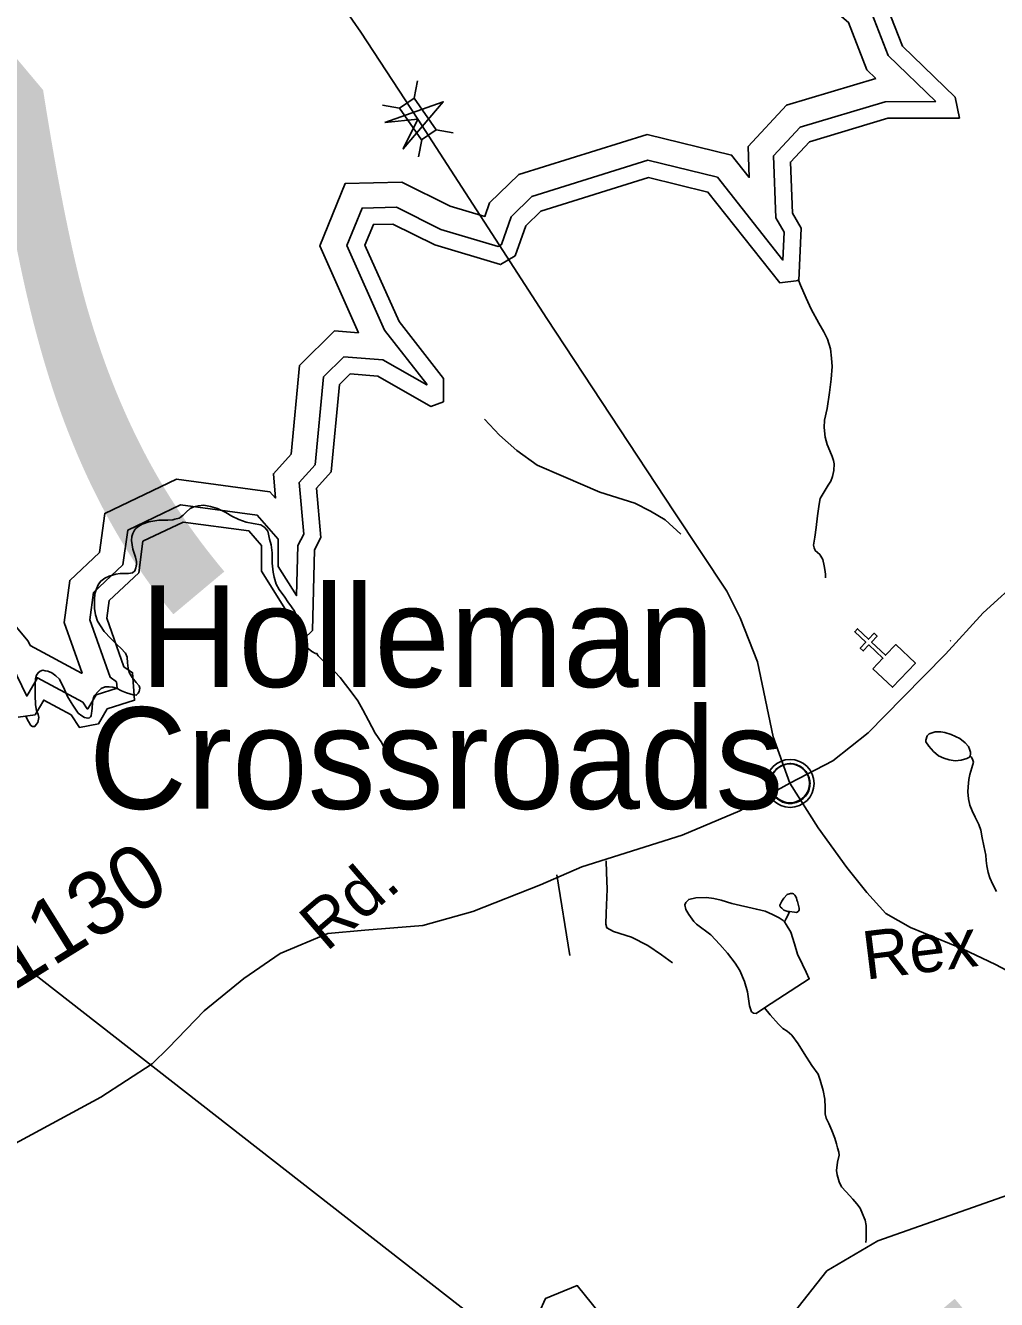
# Model space of a CAD drawing. Extents: x 2001466 to 31450019, y -30647475 to 847247.
# Drawn here: x 2023757 to 2027581, y 677192 to 682211 of the extents above; entities that cross this region are included whole.
import ezdxf

# ---------------------------------------------------------------- set-up
doc = ezdxf.new("R2010")
doc.units = 0
for name, color, linetype in [('Exist Civil Demographics Community CELL', 7, 'Continuous'), ('Exist Civil Demographics Community Label', 7, 'Continuous'), ('Exist Cultural Church CELL', 7, 'Continuous'), ('Exist Hydrographic Buffer Line', 7, 'Continuous'), ('Exist Hydrographic Creek Single Shore', 7, 'Continuous'), ('Exist Hydrographic Lake Shore', 7, 'Continuous'), ('Exist Hydrographic Misc Water Feature', 7, 'Continuous'), ('Exist Road Non-System Type 51', 7, 'Continuous'), ('Exist Road Non-System Type 51 Label', 7, 'Continuous'), ('Exist Road Secondary Structure Pipe Number Label', 7, 'Continuous'), ('Exist Road Secondary Structure Standard Bridge Attributed CELL', 7, 'Continuous'), ('Exist Road Secondary Structure Standard Bridge CELL', 7, 'Continuous'), ('Exist Road Secondary Structure Standard Bridge Number Label', 7, 'Continuous'), ('Exist Road Secondary Type 51 Attributed', 7, 'Continuous'), ('Exist Road Secondary Type 51 Label', 7, 'Continuous'), ('Exist Road Secondary Type 51 Number Label', 7, 'Continuous'), ('Exist Utilities Electrical Transmission Line', 7, 'Continuous')]:
    doc.layers.add(name, color=color, linetype=linetype)

msp = doc.modelspace()

# ---------------------------------------------------------------- linework, layer by layer
at = {"layer": 'Exist Civil Demographics Community CELL'}
msp.add_lwpolyline([(2026690.4, 679237.5), (2026691.4, 679243.1), (2026693.1, 679249.7), (2026696.1, 679256.9), (2026699, 679262.6), (2026702.3, 679268.4), (2026706.1, 679273.5), (2026710, 679277.8), (2026714.6, 679282.4), (2026720.2, 679287), (2026725.6, 679290.7), (2026730.5, 679293.6), (2026735.5, 679296), (2026741, 679298.3), (2026746.6, 679300.1), (2026750.9, 679301.3), (2026755.8, 679302), (2026759.9, 679302.7), (2026766.3, 679303), (2026770.7, 679302.9), (2026776.4, 679302.6), (2026781.3, 679301.9), (2026786.2, 679300.9), (2026791.2, 679299.5), (2026796.4, 679297.6), (2026803, 679294.6), (2026809.3, 679291.2), (2026814.3, 679287.6), (2026819.5, 679283.6), (2026822.8, 679280.5), (2026826.9, 679276.1), (2026830.8, 679271.4), (2026833.9, 679266.8), (2026837, 679261.8), (2026839.5, 679256.6), (2026841.5, 679251.6), (2026843.1, 679246.6), (2026844.3, 679242), (2026845.4, 679235.9), (2026846.1, 679231.3), (2026846.3, 679225.3), (2026846.1, 679219.5), (2026845.6, 679213.8), (2026844.6, 679208.3), (2026843, 679202.1), (2026841.1, 679196.3), (2026838.8, 679191.2), (2026835.7, 679185.2), (2026832.4, 679179.9), (2026828.9, 679175.2), (2026824.7, 679170.5), (2026819.4, 679165.5), (2026814.4, 679161.4), (2026809.4, 679157.9), (2026805.1, 679155.4), (2026798.2, 679152.2), (2026791.1, 679149.5), (2026785.2, 679148), (2026778.6, 679146.7), (2026774.1, 679146.3), (2026769.6, 679146), (2026764, 679146), (2026759.8, 679146.4), (2026754.1, 679147.1), (2026748.2, 679148.4), (2026743.6, 679149.7), (2026738.5, 679151.6), (2026733.9, 679153.6), (2026729.9, 679155.9), (2026723.1, 679159.9), (2026717.6, 679164.2), (2026712.6, 679168.7), (2026708.2, 679173.5), (2026705, 679177.5), (2026702, 679181.7), (2026697.9, 679188.8), (2026696.2, 679192.3), (2026694.5, 679196.3), (2026691.9, 679204.5), (2026690.4, 679211.6), (2026689.7, 679216.7), (2026689.4, 679223.1), (2026689.3, 679227.8), (2026689.8, 679234.2)], close=True, dxfattribs=at)
for centre, radius in [((2026768, 679225.1), 94.3), ((2026767.7, 679225.4), 76.7)]:
    msp.add_circle(centre, radius, dxfattribs=at)
at = {"layer": 'Exist Cultural Church CELL'}
msp.add_lwpolyline([(2027094, 679676.7), (2027133, 679718.2), (2027077.7, 679770.5), (2027055.7, 679747.2), (2027044.1, 679758.2), (2027066, 679781.4), (2027022.3, 679822.7), (2027033.3, 679834.4), (2027077, 679793.1), (2027099, 679816.4), (2027110.6, 679805.4), (2027088.7, 679782.1), (2027144, 679729.8), (2027183.7, 679771.7), (2027261.1, 679698.6), (2027171.4, 679603.6)], close=True, dxfattribs=at)
at = {"layer": 'Exist Hydrographic Buffer Line'}
for points in [[(2026888.1, 682457.2), (2026916.3, 682291.9), (2026997.2, 682222.9), (2027070.1, 682036.1), (2027105.3, 682002.2)], [(2026986.5, 682466.1), (2027007.3, 682343.6), (2027079.9, 682281.8), (2027154, 682092), (2027341.2, 681911.1)], [(2027105.3, 682002.2), (2026754.1, 681897.1), (2026602.4, 681733.9), (2026607.3, 681612.3), (2026537.6, 681700.1), (2026204.7, 681781.6), (2025699.4, 681623.8), (2025584.8, 681511.4), (2025566.3, 681458.5), (2025429.3, 681499.5), (2025239.6, 681593.4), (2025015.5, 681588.1), (2024915.7, 681342.4), (2025068.1, 681000), (2024973.9, 681007.7), (2024836.3, 680870.7), (2024802.8, 680521.9), (2024733.2, 680444.6), (2024741.6, 680348.7), (2024719.5, 680373.9), (2024351.3, 680423.3), (2024069.5, 680288.5), (2024048.4, 680134.1), (2023931.9, 680024.5), (2023910.2, 679859.1), (2023980, 679659.7), (2023978.5, 679659.3), (2023775.7, 679768.4), (2023767.9, 679784.8), (2023608.4, 679975.2)], [(2027341.2, 681911.1), (2027142.4, 681910.5), (2026808, 681810.5), (2026702.4, 681696.9), (2026712.1, 681453.4), (2026744.5, 681396.2), (2026739.8, 681286.8), (2026481.5, 681612.6), (2026207.9, 681679.5), (2025751.4, 681536.9), (2025670.1, 681457.2), (2025631.8, 681347.8), (2025618.9, 681340.1), (2025393.1, 681407.6), (2025217.7, 681494.4), (2025082.4, 681491.3), (2025022.7, 681344.2), (2025171.4, 681010), (2025337.4, 680798.1), (2025337.4, 680794.5), (2025163.8, 680893.4), (2025011.1, 680905.9), (2024930.8, 680826), (2024897.6, 680480.1), (2024835, 680410.6), (2024852.9, 680207.1), (2024829.6, 680161.9), (2024824.7, 679964.9), (2024752.6, 680079.8), (2024752.6, 680187.4), (2024669.9, 680281.2), (2024367.3, 680321.8), (2024159.8, 680222.6), (2024141.1, 680086.3), (2024024.9, 679976.9), (2024010.8, 679869.5), (2024090.1, 679643), (2024115.9, 679625.1), (2024117.8, 679599.7), (2024035.1, 679573.8), (2024003.1, 679519), (2024000.3, 679518.5), (2023982.5, 679545.4), (2023804.2, 679641.3), (2023762.2, 679569), (2023684.5, 679731.1)]]:
    msp.add_lwpolyline(points, dxfattribs=at)
at = {"layer": 'Exist Hydrographic Creek Single Shore'}
msp.add_lwpolyline([(2025734.6, 676958.5), (2025754.8, 677086.3), (2025804.9, 677196.8), (2025929.8, 677246.8), (2026071.9, 677070), (2026246.8, 676997.5), (2026679.8, 677087.2), (2026779.9, 677137.7), (2026912.8, 677305.5), (2027112.9, 677422.9), (2027720.9, 677637), (2027853.8, 677745.7), (2028179.7, 677956.5), (2028226.6, 677991.7), (2028281.6, 678015.9), (2028302.8, 678023.2), (2028310.9, 678032.8), (2028314.6, 678057.7), (2028324.8, 678088.5), (2028334.3, 678103.2), (2028385.7, 678150.9), (2028412, 678180.2), (2028686.9, 678637.7)], dxfattribs=at)
at = {"layer": 'Exist Hydrographic Lake Shore'}
for points in [[(2027052, 682472), (2027068, 682378.1), (2027135.1, 682321), (2027209.9, 682129.2), (2027418, 681928.1), (2027435, 681845.7)], [(2027435, 681845.7), (2027152.1, 681844.9), (2026843.9, 681752.7), (2026769, 681672.2), (2026777, 681471.9), (2026810.9, 681412.2), (2026802, 681205.7), (2026727, 681197.4), (2026444, 681554.2), (2026210.1, 681611.4), (2025786, 681479), (2025727, 681421.1), (2025685.9, 681303.8), (2025627.9, 681268.9), (2025368.9, 681346.3), (2025203.1, 681428.5), (2025127, 681426.7), (2025094, 681345.4), (2025228.1, 681044), (2025403, 680820.7), (2025403, 680728.8), (2025352.9, 680710.1), (2025144, 680829.2), (2025035.9, 680838), (2024993.9, 680796.2), (2024960.9, 680452.3), (2024902.9, 680387.9), (2024919.9, 680194), (2024894.9, 680145.3), (2024886.9, 679827.2), (2024853.8, 679795.1), (2024686.9, 680060.9), (2024686.9, 680162.6), (2024636.9, 680219.4), (2024377.9, 680254.2), (2024220, 680178.7), (2024203, 680054.4), (2024087, 679945.2), (2024077.9, 679876.4), (2024145, 679684.8), (2024179, 679661.1), (2024187, 679552.7), (2024079, 679518.8), (2024044.9, 679460.4), (2023969.9, 679445.6), (2023936.9, 679495.4), (2023829, 679553.4), (2023795, 679495), (2023728.9, 679486.5)]]:
    msp.add_lwpolyline(points, dxfattribs=at)
at = {"layer": 'Exist Hydrographic Misc Water Feature'}
for points in [[(2026799.2, 681211.4), (2026808.8, 681187.5), (2026830.8, 681137), (2026851.1, 681093.1), (2026881, 681037.5), (2026901.1, 681003.5), (2026915, 680975.3), (2026927.1, 680937.4), (2026931.2, 680899.5), (2026933.3, 680867.5), (2026929.4, 680817.6), (2026923.4, 680765.2), (2026913.6, 680701.4), (2026903.5, 680655.7), (2026901.9, 680627), (2026905.6, 680589.2), (2026913.6, 680559.5), (2026923.8, 680535.5), (2026933.9, 680513.1), (2026938.6, 680497.4), (2026941.9, 680483.4), (2026939.8, 680457.2), (2026935.1, 680433.6), (2026928.2, 680415.6), (2026918.1, 680399.4), (2026898, 680367), (2026886.1, 680347.6), (2026882.2, 680325.5), (2026876.3, 680279.7), (2026870.3, 680233.1), (2026864.6, 680195.5), (2026860.5, 680163.6), (2026862.5, 680153.7), (2026866.4, 680142.9), (2026884.7, 680127), (2026896.6, 680107.1), (2026902.5, 680081.5), (2026904.6, 680067.5), (2026906.6, 680049.4), (2026906.8, 680035.5)], [(2024903.5, 679737.5), (2024898.8, 679736.7), (2024884.8, 679745.2), (2024870.9, 679756.9), (2024862.9, 679766.9), (2024854.9, 679779.4), (2024844.6, 679799.3), (2024838.5, 679819.1), (2024828.6, 679854.5), (2024822.5, 679886.7), (2024816.5, 679903.2), (2024804.6, 679920.7), (2024790.5, 679940.7), (2024778.4, 679958.9), (2024756.2, 679989), (2024744.4, 680010.5), (2024736.4, 680036.9), (2024732.3, 680056.7), (2024728.4, 680092.9), (2024728.2, 680133.1), (2024724.1, 680165.1), (2024718.1, 680186.6), (2024714, 680206.4), (2024712, 680218.7), (2024699.9, 680232.9), (2024683.9, 680243.1), (2024653.9, 680248.5), (2024626.7, 680254), (2024597.7, 680264.5), (2024569.9, 680278.2), (2024545.9, 680292.6), (2024513.9, 680308.1), (2024486, 680316), (2024459.9, 680320.6), (2024437.8, 680318.6), (2024419.8, 680314.1), (2024406, 680308.6), (2024390, 680294.1), (2024377.9, 680282.1), (2024366, 680272.5), (2024361.9, 680270.1), (2024345.9, 680266.3), (2024338.1, 680264), (2024318, 680262), (2024282.2, 680261.9), (2024243, 680256.1), (2024216.1, 680246), (2024200.3, 680235.7), (2024190.1, 680227.7), (2024186, 680222), (2024180, 680209.8), (2024176.2, 680197.6), (2024174.1, 680182.1), (2024180.3, 680147.5), (2024190.3, 680116.1), (2024194.2, 680099.6), (2024194.2, 680088.1), (2024192.4, 680074.3), (2024188.2, 680062), (2024178.4, 680054.8), (2024162.4, 680051.9), (2024130.4, 680051.7), (2024112.4, 680049.6), (2024086.5, 680041.9), (2024069.7, 680034.1), (2024053.7, 680022.1), (2024044.5, 680010), (2024036.5, 679991.3), (2024030.4, 679971.7), (2024028.5, 679948), (2024028.7, 679913.5), (2024032.6, 679889.6), (2024040.8, 679864), (2024067.3, 679823.3), (2024092.9, 679795.7), (2024118.7, 679771.4), (2024132.9, 679758), (2024151.1, 679737.9), (2024157.1, 679722.2), (2024159.1, 679700), (2024161, 679679.5), (2024165.1, 679662.1), (2024177.2, 679642.2), (2024193.2, 679622.2), (2024205.3, 679609.7), (2024207.1, 679599.8), (2024205.3, 679587.6), (2024201, 679580.2), (2024197.1, 679576.2), (2024193.2, 679572.2), (2024181.1, 679574.1), (2024155.2, 679582), (2024135.1, 679589.8), (2024115.3, 679600), (2024101.1, 679603.6), (2024087.2, 679605.6), (2024071.2, 679605.9), (2024055, 679599.6), (2024043.3, 679587.6), (2024029.3, 679571.4)], [(2024903.5, 679737.5), (2024909.6, 679728.2), (2024933.6, 679704), (2024955.6, 679683.9), (2024975.6, 679664.6), (2024995.7, 679642.9), (2025017.7, 679614.5), (2025039.6, 679586.2), (2025065.9, 679550.4), (2025085.8, 679514.7), (2025107.9, 679472.4), (2025134, 679422.7), (2025160, 679384.4), (2025172.1, 679360.4), (2025184.2, 679338.8)], [(2024029.3, 679571.4), (2024025.2, 679563.3), (2024021.3, 679543.7), (2024019.3, 679521.6), (2024019.1, 679509.3), (2024017.4, 679502), (2024015.4, 679491.3), (2024013.3, 679487.3), (2024009.2, 679483.3), (2024003.3, 679481.7), (2023989.3, 679485.3), (2023979.3, 679491.2), (2023965.2, 679502.2), (2023951.2, 679521.3), (2023943.8, 679533.8), (2023937.3, 679543.8), (2023923.1, 679567.9), (2023911.2, 679595.1), (2023891.1, 679635.8), (2023877, 679649.2), (2023861, 679661), (2023845, 679667), (2023835.2, 679668.9), (2023825.1, 679671.5), (2023815.1, 679667.7), (2023806.9, 679661.3), (2023801.1, 679651.5), (2023797, 679636.8), (2023795.4, 679613.1), (2023795.2, 679572.9), (2023797.2, 679535.2), (2023801.3, 679512.9), (2023807.3, 679497.2), (2023809.3, 679484.8), (2023805.4, 679465.2), (2023799.3, 679457.1), (2023793.5, 679449.1), (2023785.5, 679449.3), (2023778.8, 679453.5), (2023769.5, 679469.3), (2023757.2, 679490.8)], [(2027476.5, 679334.1), (2027473.6, 679328.4), (2027463.8, 679322.8), (2027441.8, 679316.7), (2027417.8, 679314.7), (2027393.6, 679318.5), (2027373.7, 679324.7), (2027352.4, 679334.1), (2027332.3, 679350.9), (2027313.9, 679371.8), (2027301.6, 679388.5), (2027301.8, 679395.8), (2027307.7, 679412.1), (2027315.7, 679420.2), (2027339.5, 679427.9), (2027361.6, 679428.2), (2027377.6, 679426.3), (2027401.6, 679418.4), (2027435.7, 679402.1), (2027457.6, 679384.5), (2027469.7, 679370.3), (2027473.8, 679360.4), (2027477.7, 679348.8), (2027477.7, 679340.6), (2027476.5, 679334.1)], [(2027476.5, 679334.1), (2027481.6, 679328.2), (2027487.7, 679316.6), (2027490, 679308.4), (2027483.8, 679286.3), (2027476.1, 679260.2), (2027472, 679240.6), (2027468.9, 679211.2), (2027468.1, 679192.3), (2027470.5, 679164.4), (2027476.1, 679138.8), (2027484.1, 679116.6), (2027496.2, 679092.5), (2027510.3, 679063.5), (2027518.3, 679040.4), (2027524.2, 679010.8), (2027530.4, 678978.6), (2027538.4, 678942.4), (2027540.4, 678921), (2027542.5, 678900.4), (2027548.2, 678874), (2027554.6, 678852.6), (2027566.7, 678826.9), (2027580.6, 678798.7)], [(2026666.7, 678340.8), (2026633.7, 678319.3), (2026623.7, 678319.5), (2026615.5, 678325.4), (2026607.7, 678349.4), (2026599.5, 678404.5), (2026588.6, 678444.9), (2026569.3, 678488.8), (2026551.5, 678517), (2026521.3, 678557), (2026491.2, 678591.2), (2026455.3, 678628.9), (2026399.1, 678671), (2026388.3, 678681.1), (2026369.2, 678708.5), (2026357.1, 678728.4), (2026353, 678746.6), (2026356.9, 678756.4), (2026369, 678768.4), (2026396.9, 678774.4), (2026438.9, 678775.2), (2026467.2, 678772.2), (2026496.9, 678765), (2026539, 678752.6), (2026634.9, 678729.4), (2026669.2, 678721.4), (2026699.1, 678709.2), (2026724.9, 678695.6), (2026740.9, 678685.4), (2026745.2, 678679.6)], [(2026766, 678720.1), (2026759, 678721.2), (2026742.8, 678725.5), (2026735, 678733.1), (2026729.1, 678739), (2026726.8, 678745.6), (2026735, 678761), (2026742.8, 678773.1), (2026756.9, 678787.6), (2026768.8, 678791.5), (2026776.8, 678791.3), (2026780.9, 678789.6), (2026786.7, 678785.3), (2026792.8, 678773.8), (2026794.9, 678765.6), (2026796.9, 678759.7), (2026802.9, 678733.4), (2026802.9, 678725.2), (2026799, 678721.2), (2026792.8, 678717.2), (2026784.8, 678717.4), (2026766, 678720.1)], [(2026766, 678720.1), (2026762.9, 678713.7), (2026756.9, 678699), (2026751, 678691), (2026745.2, 678679.6)], [(2026745.2, 678679.6), (2026753, 678669.6), (2026771.1, 678639.7), (2026785, 678593.5), (2026797.1, 678553), (2026817.2, 678511.6), (2026831.4, 678481.8), (2026843.5, 678455.3), (2026719.4, 678375), (2026666.7, 678340.8)], [(2026666.7, 678340.8), (2026689.5, 678313.2), (2026721.7, 678277.3), (2026739.7, 678259.7), (2026755.7, 678249.5), (2026774, 678233.6), (2026799.8, 678199.4), (2026823.8, 678161.2), (2026853.9, 678113.9), (2026877.9, 678079.7), (2026886.1, 678055.8), (2026898.2, 678015.4), (2026904.2, 677981.6), (2026906.2, 677947.9), (2026906.4, 677923.3), (2026910.3, 677906), (2026919.7, 677886.1), (2026932.3, 677858), (2026944.4, 677827.4), (2026950.5, 677805.9), (2026954.4, 677789.5), (2026959.3, 677773), (2026960.6, 677761.4), (2026954.6, 677733.7), (2026950.5, 677700.1), (2026952.8, 677683.7), (2026960.8, 677655.6), (2026970.8, 677635.7), (2026988.6, 677615.7), (2027014.9, 677588.1), (2027030.9, 677569.7), (2027043.8, 677551.4), (2027053, 677529.9), (2027059, 677514.2), (2027062.9, 677504.2), (2027067, 677483.7), (2027067.2, 677458.2), (2027067.2, 677430.4), (2027066.2, 677417.2)]]:
    msp.add_lwpolyline(points, dxfattribs=at)
at = {"layer": 'Exist Road Non-System Type 51'}
msp.add_line((2025848.9, 678864.5), (2025900.9, 678547.8), dxfattribs=at)
for points in [[(2026337.6, 680207.2), (2026276, 680263.3), (2026218.3, 680297.9), (2026156.7, 680328.7), (2026019.2, 680372.3), (2025876, 680434), (2025772.5, 680479.3), (2025691.3, 680536.2), (2025623.9, 680597.1), (2025564.8, 680659.8)], [(2026304.7, 678519), (2026261.1, 678549.5), (2026207.5, 678586.2), (2026143.9, 678618.9), (2026072.2, 678641.7), (2026046.3, 678656.1), (2026042.6, 678670.1), (2026043.1, 678714.1), (2026048.2, 678808), (2026044.9, 678874.1), (2026043.4, 678920.1)]]:
    msp.add_lwpolyline(points, dxfattribs=at)
at = {"layer": 'Exist Road Non-System Type 51 Label'}
msp.add_line((2027397.9, 679787.9), (2027400.2, 679785.5), dxfattribs=at)
at = {"layer": 'Exist Road Secondary Structure Standard Bridge Attributed CELL'}
msp.add_lwpolyline([(2025172.7, 681828.5), (2025402.4, 681910.3), (2025244.4, 681724.6), (2025302.1, 681841.1)], close=True, dxfattribs=at)
at = {"layer": 'Exist Road Secondary Structure Standard Bridge CELL'}
for p, q in [((2025300.8, 681992.3), (2025288.3, 681924.5)), ((2025162.4, 681896.8), (2025230.3, 681884.4)), ((2025317.2, 681760.7), (2025304.8, 681692.9)), ((2025374, 681800), (2025441.8, 681787.5))]:
    msp.add_line(p, q, dxfattribs=at)
msp.add_lwpolyline([(2025288.3, 681924.5), (2025374.2, 681800.1), (2025316.1, 681760), (2025230.3, 681884.4)], close=True, dxfattribs=at)
at = {"layer": 'Exist Road Secondary Type 51 Attributed'}
for points in [[(2025302.1, 681841.1), (2025078.3, 682183.9), (2024683.6, 682752.6), (2024579.1, 682966), (2024486.2, 683251.2), (2024446.1, 683489.9), (2024434.5, 683718.1), (2024468.3, 684013.9), (2024544.3, 684404.7), (2024661.4, 684951.9), (2024682.6, 685114.6), (2024675.2, 685499.1), (2024639.3, 685737.8)], [(2026767.4, 679225.5), (2026700.9, 679408.2), (2026639.7, 679704), (2026571.1, 679877.2), (2026518.3, 679982.9), (2026311.4, 680295.5), (2025810, 681056.1), (2025302.1, 681841.1)], [(2026767.4, 679225.5), (2026935.8, 679314.2), (2027075.1, 679424.1), (2027212.3, 679563.5), (2027379.1, 679734.6), (2027528, 679897.3), (2027684.2, 680038.8)], [(2026767.4, 679225.5), (2026569.5, 679117.7), (2026342.5, 679021.6), (2025947.7, 678895.9), (2025785.1, 678826.2), (2025519.1, 678720.5), (2025321.7, 678665.6), (2025093.7, 678646.6), (2024948, 678633.9), (2024760.1, 678555.7), (2024616.6, 678456.4), (2024460.3, 678329.7), (2024321, 678183.9), (2024256.6, 678120.5), (2024053.9, 677989.5), (2023572.6, 677729.7)], [(2027687.9, 678453.3), (2027576, 678512.4), (2027447.2, 678573.7), (2027242.4, 678658.2), (2027144.9, 678712.1), (2027069.9, 678795), (2026991, 678893.8), (2026877.7, 679050.1), (2026767.4, 679225.5)]]:
    msp.add_lwpolyline(points, dxfattribs=at)
at = {"layer": 'Exist Utilities Electrical Transmission Line'}
for p, q in [((2024218.6, 678141.1), (2022856.2, 679204)), ((2025734.6, 676958.5), (2024218.6, 678141.1))]:
    msp.add_line(p, q, dxfattribs=at)

# ---------------------------------------------------------------- texts
at = {"layer": 'Exist Civil Demographics Community Label'}
for s, p in [('Holleman', (2024209.5, 679605)), ('Crossroads', (2024006.7, 679125))]:
    msp.add_text(s, height=400, dxfattribs=at).set_placement(p)
at = {"layer": 'Exist Road Secondary Structure Pipe Number Label'}
msp.add_text('P447', height=2132.54, rotation=40, dxfattribs=at).set_placement((2020063.4, 676303.2))
at = {"layer": 'Exist Road Secondary Structure Standard Bridge Number Label'}
msp.add_text('345', height=2132.54, rotation=40, dxfattribs=at).set_placement((2026632.2, 673753.6))
at = {"layer": 'Exist Road Secondary Type 51 Label'}
for s, rotation, p in [('Rd.', 40.5784, (2024942.2, 678558.9)), ('Rex', 6.966, (2027065.1, 678451.7))]:
    msp.add_text(s, height=190, rotation=rotation, dxfattribs=at).set_placement(p)
at = {"layer": 'Exist Road Secondary Type 51 Number Label'}
msp.add_text('1130', height=250, rotation=31.918, dxfattribs=at).set_placement((2023706, 678403.6))

doc.saveas('drawing.dxf')
